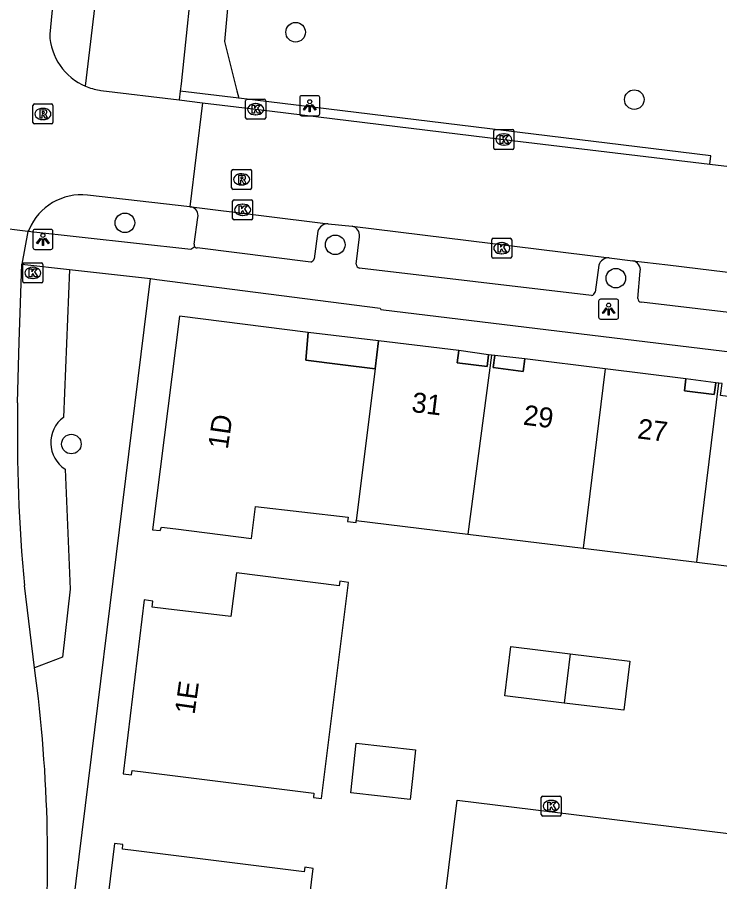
# Model space of a CAD drawing. Extents: x 161696 to 162377, y 380761 to 381673.
# Drawn here: x 162140.85 to 162175.94, y 381491.3 to 381534.51 of the extents above; entities that cross this region are included whole.
import ezdxf

# ---------------------------------------------------------------- set-up
doc = ezdxf.new("R2010")
doc.units = 0
for name, color, linetype in [('IMGEO_Boom', 7, 'Continuous'), ('IMGEO_Groenvoorziening', 7, 'Continuous'), ('IMGEO_Kolk', 7, 'Continuous'), ('IMGEO_Lichtpunt', 7, 'Continuous'), ('IMGEO_Pand', 7, 'Continuous'), ('IMGEO_Pand_nummerreeks', 7, 'Continuous'), ('IMGEO_Pand_overbouw', 7, 'Continuous'), ('IMGEO_Parkeervlak_open', 7, 'Continuous'), ('IMGEO_Rijbaan_lokaal_open', 7, 'Continuous'), ('IMGEO_Rioolput', 7, 'Continuous'), ('IMGEO_Voetpad_open', 7, 'Continuous')]:
    doc.layers.add(name, color=color, linetype=linetype)

msp = doc.modelspace()

# ---------------------------------------------------------------- linework, layer by layer
at = {"layer": 'IMGEO_Boom'}
for centre in [(162154.757, 381533.766), (162171.677, 381530.397), (162146.229, 381524.24), (162156.737, 381523.141), (162170.756, 381521.471), (162143.554, 381513.181)]:
    msp.add_circle(centre, 0.489, dxfattribs=at)
at = {"layer": 'IMGEO_Groenvoorziening'}
for points in [[(162144.265, 381531.065), (162145.132, 381538.351)], [(162149.722, 381537.764), (162149.041, 381531.182), (162148.994, 381530.825)], [(162151.585, 381537.526), (162151.203, 381533.298), (162151.826, 381530.842), (162151.92, 381530.467)], [(162148.994, 381530.825), (162148.936, 381530.384)], [(162151.92, 381530.467), (162148.994, 381530.825)], [(162175.45, 381527.174), (162175.501, 381527.581), (162151.92, 381530.467)], [(162143.467, 381521.907), (162143.154, 381514.513)], [(162142.857, 381483.773), (162147.501, 381521.45)], [(162143.24, 381511.928), (162143.501, 381505.927), (162143.118, 381502.523), (162141.717, 381501.987)]]:
    msp.add_lwpolyline(points, dxfattribs=at)
msp.add_arc((162144.103, 381513.251), 1.579, 126.9236, 236.8873, dxfattribs=at)
at = {"layer": 'IMGEO_Kolk'}
for p, q in [((162152.261, 381529.493), (162152.261, 381530.345)), ((162152.336, 381530.419), (162153.188, 381530.419)), ((162152.749, 381530.199), (162152.774, 381530.199)), ((162153.262, 381530.345), (162153.262, 381529.493)), ((162153.188, 381529.419), (162152.336, 381529.419)), ((162152.772, 381529.639), (162152.747, 381529.639)), ((162164.733, 381528.905), (162165.585, 381528.905)), ((162164.658, 381527.979), (162164.658, 381528.831)), ((162165.146, 381528.685), (162165.171, 381528.685)), ((162165.659, 381528.831), (162165.659, 381527.979)), ((162165.169, 381528.125), (162165.144, 381528.125)), ((162165.585, 381527.905), (162164.733, 381527.905)), ((162151.611, 381524.463), (162151.611, 381525.315)), ((162151.686, 381525.389), (162152.538, 381525.389)), ((162152.099, 381525.169), (162152.124, 381525.169)), ((162152.612, 381525.315), (162152.612, 381524.463)), ((162152.122, 381524.609), (162152.097, 381524.609)), ((162152.538, 381524.389), (162151.686, 381524.389)), ((162164.555, 381522.543), (162164.555, 381523.395)), ((162164.63, 381523.469), (162165.482, 381523.469)), ((162165.556, 381523.395), (162165.556, 381522.543)), ((162165.043, 381523.249), (162165.068, 381523.249)), ((162165.482, 381522.469), (162164.63, 381522.469)), ((162165.066, 381522.689), (162165.041, 381522.689)), ((162141.129, 381521.309), (162141.129, 381522.161)), ((162141.204, 381522.235), (162142.056, 381522.235)), ((162141.617, 381522.015), (162141.642, 381522.015)), ((162142.13, 381522.161), (162142.13, 381521.309)), ((162142.056, 381521.235), (162141.204, 381521.235)), ((162141.64, 381521.455), (162141.615, 381521.455)), ((162167.029, 381494.659), (162167.029, 381495.511)), ((162167.104, 381495.585), (162167.956, 381495.585)), ((162167.517, 381495.365), (162167.542, 381495.365)), ((162168.03, 381495.511), (162168.03, 381494.659)), ((162167.54, 381494.805), (162167.515, 381494.805)), ((162167.956, 381494.585), (162167.104, 381494.585))]:
    msp.add_line(p, q, dxfattribs=at)
for points in [[(162152.261, 381529.493), (162152.261, 381530.345)], [(162152.336, 381530.419), (162153.188, 381530.419)], [(162153.262, 381530.345), (162153.262, 381529.493)], [(162152.582, 381530.119), (162152.705, 381530.119), (162152.705, 381529.968), (162152.835, 381530.119), (162152.999, 381530.119), (162152.853, 381529.968), (162153.006, 381529.719), (162152.854, 381529.719), (162152.769, 381529.883), (162152.705, 381529.816), (162152.705, 381529.719), (162152.582, 381529.719), (162152.582, 381530.119)], [(162153.188, 381529.419), (162152.336, 381529.419)], [(162164.733, 381528.905), (162165.585, 381528.905)], [(162164.658, 381527.979), (162164.658, 381528.831)], [(162164.979, 381528.605), (162165.102, 381528.605), (162165.102, 381528.454), (162165.232, 381528.605), (162165.396, 381528.605), (162165.25, 381528.454), (162165.403, 381528.205), (162165.251, 381528.205), (162165.166, 381528.369), (162165.102, 381528.302), (162165.102, 381528.205), (162164.979, 381528.205), (162164.979, 381528.605)], [(162165.659, 381528.831), (162165.659, 381527.979)], [(162165.585, 381527.905), (162164.733, 381527.905)], [(162151.611, 381524.463), (162151.611, 381525.315)], [(162151.686, 381525.389), (162152.538, 381525.389)], [(162151.932, 381525.089), (162152.055, 381525.089), (162152.055, 381524.938), (162152.185, 381525.089), (162152.349, 381525.089), (162152.203, 381524.938), (162152.356, 381524.689), (162152.204, 381524.689), (162152.119, 381524.853), (162152.055, 381524.786), (162152.055, 381524.689), (162151.932, 381524.689), (162151.932, 381525.089)], [(162152.612, 381525.315), (162152.612, 381524.463)], [(162152.538, 381524.389), (162151.686, 381524.389)], [(162164.555, 381522.543), (162164.555, 381523.395)], [(162164.63, 381523.469), (162165.482, 381523.469)], [(162165.556, 381523.395), (162165.556, 381522.543)], [(162164.876, 381523.169), (162164.999, 381523.169), (162164.999, 381523.018), (162165.129, 381523.169), (162165.293, 381523.169), (162165.147, 381523.018), (162165.3, 381522.769), (162165.148, 381522.769), (162165.063, 381522.933), (162164.999, 381522.866), (162164.999, 381522.769), (162164.876, 381522.769), (162164.876, 381523.169)], [(162165.482, 381522.469), (162164.63, 381522.469)], [(162141.129, 381521.309), (162141.129, 381522.161)], [(162141.204, 381522.235), (162142.056, 381522.235)], [(162142.13, 381522.161), (162142.13, 381521.309)], [(162141.45, 381521.935), (162141.573, 381521.935), (162141.573, 381521.784), (162141.703, 381521.935), (162141.867, 381521.935), (162141.721, 381521.784), (162141.874, 381521.535), (162141.722, 381521.535), (162141.637, 381521.699), (162141.573, 381521.632), (162141.573, 381521.535), (162141.45, 381521.535), (162141.45, 381521.935)], [(162142.056, 381521.235), (162141.204, 381521.235)], [(162167.029, 381494.659), (162167.029, 381495.511)], [(162167.104, 381495.585), (162167.956, 381495.585)], [(162167.35, 381495.285), (162167.473, 381495.285), (162167.473, 381495.134), (162167.603, 381495.285), (162167.767, 381495.285), (162167.621, 381495.134), (162167.774, 381494.885), (162167.622, 381494.885), (162167.537, 381495.049), (162167.473, 381494.982), (162167.473, 381494.885), (162167.35, 381494.885), (162167.35, 381495.285)], [(162168.03, 381495.511), (162168.03, 381494.659)], [(162167.956, 381494.585), (162167.104, 381494.585)]]:
    msp.add_lwpolyline(points, dxfattribs=at)
for centre, start, end in [((162152.338, 381530.343), 91.552, 178.448), ((162152.338, 381530.343), 91.552, 178.448), ((162153.186, 381530.343), 1.552, 88.448), ((162153.186, 381530.343), 1.552, 88.448), ((162152.338, 381529.495), 181.552, 268.448), ((162152.338, 381529.495), 181.552, 268.448), ((162153.186, 381529.495), 271.552, 358.448), ((162153.186, 381529.495), 271.552, 358.448), ((162164.735, 381528.829), 91.552, 178.448), ((162164.735, 381528.829), 91.552, 178.448), ((162165.583, 381528.829), 1.552, 88.448), ((162165.583, 381528.829), 1.552, 88.448), ((162164.735, 381527.981), 181.552, 268.448), ((162164.735, 381527.981), 181.552, 268.448), ((162165.583, 381527.981), 271.552, 358.448), ((162165.583, 381527.981), 271.552, 358.448), ((162151.688, 381525.313), 91.552, 178.448), ((162151.688, 381525.313), 91.552, 178.448), ((162152.536, 381525.313), 1.552, 88.448), ((162152.536, 381525.313), 1.552, 88.448), ((162151.688, 381524.465), 181.552, 268.448), ((162151.688, 381524.465), 181.552, 268.448), ((162152.536, 381524.465), 271.552, 358.448), ((162152.536, 381524.465), 271.552, 358.448), ((162164.632, 381523.393), 91.552, 178.448), ((162164.632, 381523.393), 91.552, 178.448), ((162165.48, 381523.393), 1.552, 88.448), ((162165.48, 381523.393), 1.552, 88.448), ((162164.632, 381522.545), 181.552, 268.448), ((162164.632, 381522.545), 181.552, 268.448), ((162165.48, 381522.545), 271.552, 358.448), ((162165.48, 381522.545), 271.552, 358.448), ((162141.206, 381522.159), 91.552, 178.448), ((162141.206, 381522.159), 91.552, 178.448), ((162142.054, 381522.159), 1.552, 88.448), ((162142.054, 381522.159), 1.552, 88.448), ((162141.206, 381521.311), 181.552, 268.448), ((162141.206, 381521.311), 181.552, 268.448), ((162142.054, 381521.311), 271.552, 358.448), ((162142.054, 381521.311), 271.552, 358.448), ((162167.106, 381495.509), 91.552, 178.448), ((162167.106, 381495.509), 91.552, 178.448), ((162167.954, 381495.509), 1.552, 88.448), ((162167.954, 381495.509), 1.552, 88.448), ((162167.106, 381494.661), 181.552, 268.448), ((162167.106, 381494.661), 181.552, 268.448), ((162167.954, 381494.661), 271.552, 358.448), ((162167.954, 381494.661), 271.552, 358.448)]:
    msp.add_arc(centre, 0.0765, start, end, dxfattribs=at)
for centre, major_axis, ratio, start_param, end_param in [((162152.748, 381529.919), (-0.387, 0.002), 0.722429, 4.712389, 7.853982), ((162152.773, 381529.919), (-0.39, 0.002), 0.717154, 1.570796, 4.712389), ((162165.145, 381528.405), (-0.387, 0.002), 0.722429, 4.712389, 7.853982), ((162165.17, 381528.405), (-0.39, 0.002), 0.717154, 1.570796, 4.712389), ((162152.098, 381524.889), (-0.387, 0.002), 0.722429, 4.712389, 7.853982), ((162152.123, 381524.889), (-0.39, 0.002), 0.717154, 1.570796, 4.712389), ((162165.042, 381522.969), (-0.387, 0.002), 0.722429, 4.712389, 7.853982), ((162165.067, 381522.969), (-0.39, 0.002), 0.717154, 1.570796, 4.712389), ((162141.616, 381521.735), (-0.387, 0.002), 0.722429, 4.712389, 7.853982), ((162141.641, 381521.735), (-0.39, 0.002), 0.717154, 1.570796, 4.712389), ((162167.516, 381495.085), (-0.387, 0.002), 0.722429, 4.712389, 7.853982), ((162167.541, 381495.085), (-0.39, 0.002), 0.717154, 1.570796, 4.712389)]:
    msp.add_ellipse(centre, major_axis=major_axis, ratio=ratio, start_param=start_param, end_param=end_param, dxfattribs=at)
at = {"layer": 'IMGEO_Lichtpunt'}
for p, q in [((162154.966, 381530.496), (162154.966, 381529.689)), ((162154.966, 381530.496), (162154.966, 381529.689)), ((162155.868, 381530.591), (162155.06, 381530.591)), ((162155.868, 381530.591), (162155.06, 381530.591)), ((162155.962, 381529.689), (162155.962, 381530.496)), ((162155.962, 381529.689), (162155.962, 381530.496)), ((162155.06, 381529.595), (162155.868, 381529.595)), ((162155.06, 381529.595), (162155.868, 381529.595)), ((162141.632, 381523.815), (162141.632, 381523.008)), ((162141.632, 381523.815), (162141.632, 381523.008)), ((162142.534, 381523.91), (162141.726, 381523.91)), ((162142.534, 381523.91), (162141.726, 381523.91)), ((162142.628, 381523.008), (162142.628, 381523.815)), ((162142.628, 381523.008), (162142.628, 381523.815)), ((162141.726, 381522.914), (162142.534, 381522.914)), ((162141.726, 381522.914), (162142.534, 381522.914)), ((162169.896, 381520.327), (162169.896, 381519.52)), ((162169.896, 381520.327), (162169.896, 381519.52)), ((162170.798, 381520.422), (162169.99, 381520.422)), ((162170.798, 381520.422), (162169.99, 381520.422)), ((162170.892, 381519.52), (162170.892, 381520.327)), ((162170.892, 381519.52), (162170.892, 381520.327)), ((162169.99, 381519.426), (162170.798, 381519.426)), ((162169.99, 381519.426), (162170.798, 381519.426))]:
    msp.add_line(p, q, dxfattribs=at)
for points in [[(162155.34, 381530.16), (162155.379, 381530.132), (162155.191, 381529.87), (162155.153, 381529.897), (162155.34, 381530.16)], [(162155.442, 381530.112), (162155.489, 381530.112), (162155.489, 381529.79), (162155.442, 381529.79), (162155.442, 381530.112)], [(162155.552, 381530.132), (162155.59, 381530.159), (162155.777, 381529.897), (162155.738, 381529.869), (162155.552, 381530.132)], [(162142.006, 381523.479), (162142.045, 381523.451), (162141.857, 381523.189), (162141.819, 381523.216), (162142.006, 381523.479)], [(162142.108, 381523.431), (162142.155, 381523.431), (162142.155, 381523.109), (162142.108, 381523.109), (162142.108, 381523.431)], [(162142.218, 381523.451), (162142.256, 381523.478), (162142.443, 381523.216), (162142.404, 381523.188), (162142.218, 381523.451)], [(162170.27, 381519.991), (162170.309, 381519.963), (162170.121, 381519.701), (162170.083, 381519.728), (162170.27, 381519.991)], [(162170.372, 381519.943), (162170.419, 381519.943), (162170.419, 381519.621), (162170.372, 381519.621), (162170.372, 381519.943)], [(162170.482, 381519.963), (162170.52, 381519.99), (162170.707, 381519.728), (162170.668, 381519.7), (162170.482, 381519.963)]]:
    msp.add_lwpolyline(points, dxfattribs=at)
for centre in [(162155.465, 381530.294), (162142.131, 381523.613), (162170.395, 381520.125)]:
    msp.add_circle(centre, 0.0994, dxfattribs=at)
for centre, start, end in [((162155.06, 381530.496), 90, 180), ((162155.06, 381530.496), 90, 180), ((162155.868, 381530.496), 0, 90), ((162155.868, 381530.496), 0, 90), ((162155.06, 381529.689), 180, 270), ((162155.06, 381529.689), 180, 270), ((162155.868, 381529.689), 270, 0), ((162155.868, 381529.689), 270, 360), ((162141.726, 381523.815), 90, 180), ((162141.726, 381523.815), 90, 180), ((162142.534, 381523.815), 0, 90), ((162142.534, 381523.815), 0, 90), ((162141.726, 381523.008), 180, 270), ((162141.726, 381523.008), 180, 270), ((162142.534, 381523.008), 270, 0), ((162142.534, 381523.008), 270, 360), ((162169.99, 381520.327), 90, 180), ((162169.99, 381520.327), 90, 180), ((162170.798, 381520.327), 0, 90), ((162170.798, 381520.327), 0, 90), ((162169.99, 381519.52), 180, 270), ((162169.99, 381519.52), 180, 270), ((162170.798, 381519.52), 270, 0), ((162170.798, 381519.52), 270, 360)]:
    msp.add_arc(centre, 0.0946, start, end, dxfattribs=at)
at = {"layer": 'IMGEO_Pand'}
for points in [[(162158.731, 381516.938), (162156.985, 381517.154), (162155.264, 381517.368), (162155.389, 381518.762), (162148.949, 381519.568), (162147.614, 381508.894), (162147.996, 381508.852), (162148.062, 381509.025), (162148.768, 381508.936), (162152.548, 381508.459), (162152.75, 381510.061), (162157.377, 381509.533), (162157.352, 381509.315), (162157.777, 381509.26), (162157.79, 381509.367)], [(162164.55, 381517.623), (162164.397, 381517.643), (162164.321, 381517.049), (162162.828, 381517.244), (162162.904, 381517.849), (162158.906, 381518.346), (162158.731, 381516.938)], [(162164.55, 381517.623), (162163.357, 381508.68)], [(162170.227, 381516.943), (162166.201, 381517.439), (162166.123, 381516.807), (162164.625, 381517.007), (162164.704, 381517.602), (162164.55, 381517.623)], [(162158.731, 381516.938), (162157.79, 381509.367)], [(162170.227, 381516.943), (162169.121, 381507.97)], [(162175.904, 381516.223), (162175.746, 381516.243), (162175.669, 381515.654), (162174.18, 381515.848), (162174.253, 381516.447), (162170.227, 381516.943)], [(162181.632, 381515.969), (162177.598, 381516.472), (162177.545, 381516.024), (162177.473, 381515.414), (162175.985, 381515.607), (162176.062, 381516.202), (162175.904, 381516.223)], [(162174.801, 381507.27), (162175.904, 381516.223)], [(162157.79, 381509.367), (162163.357, 381508.68)], [(162163.357, 381508.68), (162169.121, 381507.97)], [(162169.121, 381507.97), (162174.801, 381507.27)], [(162174.801, 381507.27), (162180.474, 381506.57)], [(162148.277, 381504.94), (162147.585, 381505.022), (162147.625, 381505.33), (162147.199, 381505.388), (162146.136, 381496.693), (162146.563, 381496.641), (162146.59, 381496.863), (162147.275, 381496.778), (162155.669, 381495.727), (162155.646, 381495.508), (162156.047, 381495.464), (162157.399, 381506.265), (162156.966, 381506.319), (162156.939, 381506.101), (162151.799, 381506.736), (162151.527, 381504.558), (162148.277, 381504.94)], [(162168.178, 381500.233), (162165.204, 381500.594), (162165.503, 381503.056), (162168.477, 381502.695)], [(162168.477, 381502.695), (162171.451, 381502.333), (162171.152, 381499.871), (162168.178, 381500.233)], [(162168.477, 381502.695), (162168.178, 381500.233)], [(162160.473, 381495.419), (162157.514, 381495.748), (162157.79, 381498.227), (162160.749, 381497.897), (162160.59, 381496.47), (162160.473, 381495.419)], [(162146.792, 381492.849), (162146.104, 381492.935), (162146.127, 381493.161), (162145.703, 381493.211), (162144.64, 381484.51), (162145.067, 381484.457), (162145.103, 381484.755), (162145.788, 381484.67), (162149.067, 381484.263), (162148.79, 381482.081), (162153.919, 381481.429), (162153.891, 381481.211), (162154.325, 381481.156), (162155.637, 381491.96), (162155.219, 381492.023), (162155.186, 381491.802), (162146.792, 381492.849)]]:
    msp.add_lwpolyline(points, dxfattribs=at)
at = {"layer": 'IMGEO_Pand_overbouw'}
for points in [[(162158.906, 381518.346), (162155.389, 381518.762), (162155.264, 381517.368), (162156.985, 381517.154), (162158.731, 381516.938)], [(162162.904, 381517.849), (162162.828, 381517.244), (162164.321, 381517.049), (162164.397, 381517.643)], [(162166.201, 381517.439), (162164.704, 381517.602), (162164.625, 381517.007), (162166.123, 381516.807)], [(162175.746, 381516.243), (162174.253, 381516.447), (162174.18, 381515.848), (162175.669, 381515.654)]]:
    msp.add_lwpolyline(points, close=True, dxfattribs=at)
at = {"layer": 'IMGEO_Parkeervlak_open'}
msp.add_lwpolyline([(162149.684, 381523.166), (162149.868, 381524.513)], dxfattribs=at)
for centre, radius, start, end in [((162149.463, 381524.624), 0.42, 344.7366, 76.6373), ((162149.835, 381523.139), 0.154, 169.9077, 224.6553)]:
    msp.add_arc(centre, radius, start, end, dxfattribs=at)
at = {"layer": 'IMGEO_Rijbaan_lokaal_open'}
for points in [[(162143.126, 381538.608), (162142.816, 381537.161), (162142.472, 381533.668)], [(162144.955, 381530.869), (162145.028, 381530.859), (162148.936, 381530.384)], [(162148.936, 381530.384), (162150.111, 381530.241)], [(162150.111, 381530.241), (162149.468, 381525.043)], [(162150.111, 381530.241), (162152.762, 381529.919), (162165.159, 381528.405), (162175.45, 381527.174)], [(162175.45, 381527.174), (162178.541, 381526.804), (162180.51, 381526.564)], [(162149.468, 381525.043), (162144.364, 381525.626)], [(162149.468, 381525.043), (162149.56, 381525.032)], [(162149.56, 381525.032), (162156.386, 381524.185)], [(162141.385, 381523.809), (162138.195, 381524.209)], [(162156.386, 381524.185), (162157.576, 381524.067)], [(162141.443, 381523.908), (162141.385, 381523.809)], [(162157.576, 381524.067), (162170.422, 381522.485)], [(162170.422, 381522.485), (162171.605, 381522.342)], [(162171.605, 381522.342), (162173.355, 381522.131), (162179.221, 381521.424), (162184.451, 381520.794)]]:
    msp.add_lwpolyline(points, dxfattribs=at)
for centre, radius, start, end in [((162145.405, 381533.769), 2.935, 181.9794, 247.1404), ((162145.412, 381533.789), 2.956, 247.1728, 261.1119), ((162144.06, 381522.801), 2.841, 83.8503, 157.0739)]:
    msp.add_arc(centre, radius, start, end, dxfattribs=at)
at = {"layer": 'IMGEO_Rioolput'}
for p, q in [((162141.71, 381530.18), (162142.562, 381530.18)), ((162141.635, 381529.254), (162141.635, 381530.106)), ((162142.123, 381529.96), (162142.148, 381529.96)), ((162142.636, 381530.106), (162142.636, 381529.254)), ((162142.146, 381529.4), (162142.121, 381529.4)), ((162142.562, 381529.18), (162141.71, 381529.18)), ((162151.561, 381525.984), (162151.561, 381526.836)), ((162151.636, 381526.91), (162152.488, 381526.91)), ((162152.562, 381526.836), (162152.562, 381525.984)), ((162152.049, 381526.69), (162152.074, 381526.69)), ((162152.488, 381525.91), (162151.636, 381525.91)), ((162152.072, 381526.13), (162152.047, 381526.13))]:
    msp.add_line(p, q, dxfattribs=at)
for points in [[(162141.71, 381530.18), (162142.562, 381530.18)], [(162141.635, 381529.254), (162141.635, 381530.106)], [(162142.224, 381529.878), (162141.972, 381529.88), (162141.972, 381529.48)], [(162142.15, 381529.799), (162142.096, 381529.799), (162142.096, 381529.718)], [(162142.636, 381530.106), (162142.636, 381529.254)], [(162141.972, 381529.48), (162142.096, 381529.48), (162142.096, 381529.642), (162142.107, 381529.642)], [(162142.096, 381529.718), (162142.148, 381529.718)], [(162142.154, 381529.613), (162142.225, 381529.48), (162142.365, 381529.48), (162142.3, 381529.606)], [(162142.562, 381529.18), (162141.71, 381529.18)], [(162151.561, 381525.984), (162151.561, 381526.836)], [(162151.636, 381526.91), (162152.488, 381526.91)], [(162152.562, 381526.836), (162152.562, 381525.984)], [(162152.15, 381526.608), (162151.898, 381526.61), (162151.898, 381526.21)], [(162151.898, 381526.21), (162152.022, 381526.21), (162152.022, 381526.372), (162152.033, 381526.372)], [(162152.076, 381526.529), (162152.022, 381526.529), (162152.022, 381526.448)], [(162152.022, 381526.448), (162152.074, 381526.448)], [(162152.08, 381526.343), (162152.151, 381526.21), (162152.291, 381526.21), (162152.226, 381526.336)], [(162152.488, 381525.91), (162151.636, 381525.91)]]:
    msp.add_lwpolyline(points, dxfattribs=at)
for centre, radius, start, end in [((162141.712, 381530.104), 0.0765, 91.552, 178.448), ((162141.712, 381530.104), 0.0765, 91.552, 178.448), ((162142.56, 381530.104), 0.0765, 1.552, 88.448), ((162142.56, 381530.104), 0.0765, 1.552, 88.448), ((162142.156, 381529.703), 0.0964, 77.0061, 93.1865), ((162142.17, 381529.76), 0.0378, 276.6634, 79.6772), ((162142.223, 381529.768), 0.109, 350.3612, 89.416), ((162142.221, 381529.768), 0.112, 277.5842, 350.9817), ((162142.106, 381529.589), 0.0533, 26.0293, 88.6989), ((162142.132, 381529.907), 0.19, 274.7715, 282.9687), ((162142.205, 381529.553), 0.108, 29.5134, 73.7905), ((162141.712, 381529.256), 0.0765, 181.552, 268.448), ((162141.712, 381529.256), 0.0765, 181.552, 268.448), ((162142.56, 381529.256), 0.0765, 271.552, 358.448), ((162142.56, 381529.256), 0.0765, 271.552, 358.448), ((162151.638, 381526.834), 0.0765, 91.552, 178.448), ((162151.638, 381526.834), 0.0765, 91.552, 178.448), ((162152.486, 381526.834), 0.0765, 1.552, 88.448), ((162152.486, 381526.834), 0.0765, 1.552, 88.448), ((162152.032, 381526.319), 0.0533, 26.0293, 88.6989), ((162152.058, 381526.637), 0.19, 274.7715, 282.9687), ((162152.082, 381526.433), 0.0964, 77.0061, 93.1865), ((162152.096, 381526.49), 0.0378, 276.6634, 79.6772), ((162152.149, 381526.498), 0.109, 350.3612, 89.416), ((162152.147, 381526.498), 0.112, 277.5842, 350.9817), ((162152.131, 381526.283), 0.108, 29.5134, 73.7905), ((162151.638, 381525.986), 0.0765, 181.552, 268.448), ((162151.638, 381525.986), 0.0765, 181.552, 268.448), ((162152.486, 381525.986), 0.0765, 271.552, 358.448), ((162152.486, 381525.986), 0.0765, 271.552, 358.448)]:
    msp.add_arc(centre, radius, start, end, dxfattribs=at)
for centre, major_axis, ratio, start_param, end_param in [((162142.122, 381529.68), (-0.387, 0.002), 0.722429, 4.712389, 7.853982), ((162142.147, 381529.68), (-0.39, 0.002), 0.717154, 1.570796, 4.712389), ((162152.048, 381526.41), (-0.387, 0.002), 0.722429, 4.712389, 7.853982), ((162152.073, 381526.41), (-0.39, 0.002), 0.717154, 1.570796, 4.712389)]:
    msp.add_ellipse(centre, major_axis=major_axis, ratio=ratio, start_param=start_param, end_param=end_param, dxfattribs=at)
at = {"layer": 'IMGEO_Voetpad_open'}
for points in [[(162141.385, 381523.809), (162141.08, 381522.177)], [(162149.726, 381523.031), (162149.522, 381522.907), (162141.385, 381523.809)], [(162155.873, 381523.815), (162155.689, 381522.444)], [(162157.791, 381522.169), (162157.946, 381523.541)], [(162155.51, 381522.276), (162149.833, 381522.983)], [(162140.87, 381515.237), (162140.941, 381518.287), (162141.08, 381522.177)], [(162141.08, 381522.177), (162143.467, 381521.907)], [(162169.536, 381520.606), (162157.951, 381521.977)], [(162169.909, 381522.115), (162169.717, 381520.781)], [(162143.467, 381521.907), (162147.501, 381521.45)], [(162171.85, 381520.455), (162171.975, 381521.816)], [(162147.501, 381521.45), (162147.825, 381521.413), (162158.982, 381519.974), (162159.019, 381519.9), (162259.168, 381507.762), (162258.857, 381504.761)], [(162183.576, 381518.904), (162172.032, 381520.265)], [(162141.717, 381501.987), (162141.21, 381506.102)], [(162240.238, 381485.857), (162239.644, 381480.865), (162162.216, 381490.404), (162162.835, 381495.381), (162240.238, 381485.857)]]:
    msp.add_lwpolyline(points, dxfattribs=at)
for centre, radius, start, end in [((162156.352, 381523.691), 0.495, 86.0875, 165.5144), ((162157.482, 381523.608), 0.469, 351.8189, 78.4279), ((162149.835, 381523.13), 0.147, 222.2958, 269.3823), ((162155.464, 381522.505), 0.233, 281.4114, 344.9572), ((162170.388, 381521.991), 0.495, 86.0875, 165.5144), ((162157.986, 381522.168), 0.195, 179.8299, 259.7812), ((162171.511, 381521.883), 0.469, 351.8189, 78.4279), ((162169.49, 381520.835), 0.234, 281.4633, 346.6055), ((162172.037, 381520.452), 0.187, 179.073, 268.463), ((162223.328, 381513.732), 82.472, 178.95452, 185.30855), ((162070.015, 381492.302), 72.353, 354.7622, 7.69245)]:
    msp.add_arc(centre, radius, start, end, dxfattribs=at)

# ---------------------------------------------------------------- texts
at = {"layer": 'IMGEO_Pand_nummerreeks'}
for s, rotation, p in [('31', 352.9813, (162160.515, 381514.791)), ('29', 352.9004, (162166.093, 381514.153)), ('1D', 81.8413, (162151.368, 381512.888)), ('27', 352.8461, (162171.797, 381513.47)), ('1E', 82.0474, (162149.706, 381499.634))]:
    msp.add_text(s, height=1, rotation=rotation, dxfattribs=at).set_placement(p)

doc.saveas('drawing.dxf')
